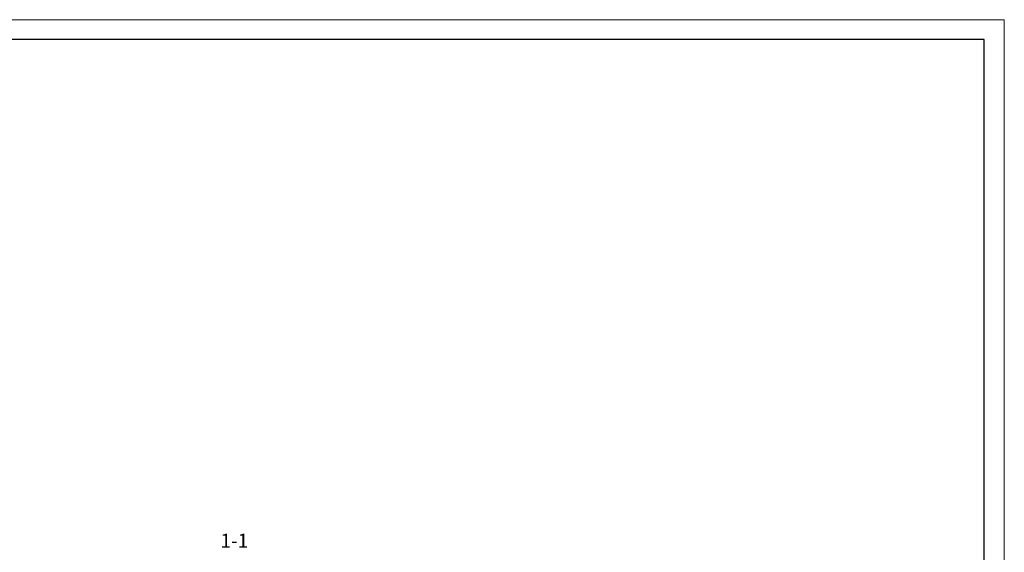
# Model space of a CAD drawing. Header units: millimetres. Extents: x 376598 to 1249954, y -318491 to -22134.
# Tile 381 of 444: x 1180220 to 1204860, y -301311 to -287979. Entities that reach past the tile are written whole.
import ezdxf

# ---------------------------------------------------------------- set-up
doc = ezdxf.new("R2010")
doc.units = ezdxf.units.MM
doc.layers.add('РАЗМЕРЫ', color=1, linetype='Continuous', lineweight=9)
doc.layers.add('ТОНКИЕ', color=7, linetype='Continuous', lineweight=9)
doc.layers.add('ТОЛСТЫЕ_ОСНОВНЫЕ', color=6, linetype='Continuous')
doc.styles.add('GOST-2.304_Type-B', font='GOST_Common.ttf')

# ---------------------------------------------------------------- blocks, each defined once
blk = doc.blocks.new('*U56')
at = {"layer": 'ТОЛСТЫЕ_ОСНОВНЫЕ', "color": 6}
blk.add_lwpolyline([(20, 5), (415, 5), (415, 292), (20, 292)], close=True, dxfattribs=at)
at = {"layer": 'ТОНКИЕ'}
blk.add_lwpolyline([(0, 0), (420, 0), (420, 297), (0, 297)], close=True, dxfattribs=at)

msp = doc.modelspace()

# ---------------------------------------------------------------- block references
at = {"xscale": 100, "yscale": 100, "zscale": 100}
msp.add_blockref('*U56', (1162860.5, -317678.9), dxfattribs=at)

# ---------------------------------------------------------------- texts
at = {"layer": 'РАЗМЕРЫ', "insert": (1185591.8, -301018.5), "char_height": 350, "attachment_point": 5, "style": 'GOST-2.304_Type-B'}
msp.add_mtext_dynamic_manual_height_columns('1-1', width=3941.213, gutter_width=625, heights=[0], dxfattribs=at)

doc.saveas('drawing.dxf')
